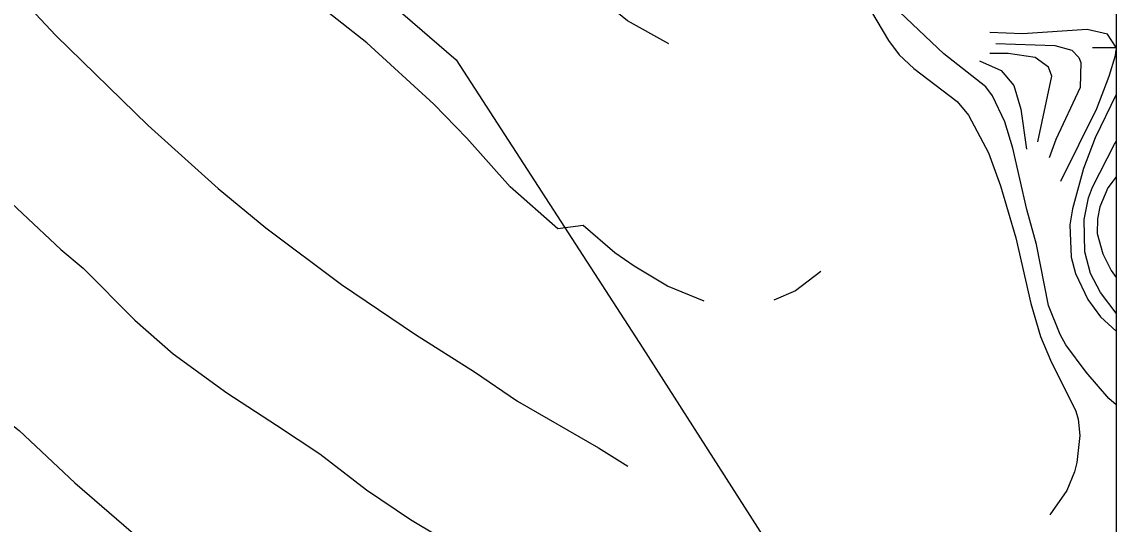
# Model space of a CAD drawing. Extents: x -662620 to -656370, y -1067090 to -1062990.
# Drawn here: x -656834.8 to -656370, y -1066202.6 to -1065989.1 of the extents above; entities that cross this region are included whole.
import ezdxf

# ---------------------------------------------------------------- set-up
doc = ezdxf.new("R2010")
doc.units = 0
for name, color, linetype in [('ctvercova_sit', 7, 'Continuous'), ('ram', 7, 'Continuous'), ('VRSTEVNICE_ZDŮRAZNĚNÁ', 7, 'Continuous'), ('VRSTEVNICE_ZÁKLADNÍ', 7, 'Continuous'), ('ZELEZNICNI_TRAT', 7, 'Continuous')]:
    doc.layers.add(name, color=color, linetype=linetype)

msp = doc.modelspace()

# ---------------------------------------------------------------- linework, layer by layer
at = {"layer": 'ctvercova_sit'}
msp.add_lwpolyline([(-656380.02, -1066000), (-656370.02, -1066000)], dxfattribs=at)
at = {"layer": 'ram'}
msp.add_lwpolyline([(-662620.02, -1067089.66), (-662620.02, -1062989.66), (-656370.02, -1062989.66), (-656370.02, -1067089.66), (-662620.02, -1067089.66)], dxfattribs=at)
at = {"layer": 'VRSTEVNICE_ZDŮRAZNĚNÁ'}
for points in [[(-656370.02, -1066151.84), (-656373.08, -1066149.17), (-656382.8, -1066138.02), (-656391.37, -1066126.44), (-656393.8, -1066122.01), (-656398.81, -1066109.72), (-656403.81, -1066083.71), (-656407.96, -1066068.84), (-656413.96, -1066042.83), (-656417.25, -1066031.68), (-656422.53, -1066020.53), (-656425.39, -1066016.81), (-656443.26, -1066002.66), (-656467.27, -1065979.94), (-656473.28, -1065972.5), (-656496.29, -1065938.77), (-656508.58, -1065924.05), (-656521.44, -1065910.04), (-656532.31, -1065891.6), (-656540.88, -1065873.02), (-656549.74, -1065847.01), (-656556.32, -1065820.99), (-656559.75, -1065813.56), (-656563.9, -1065807.42)], [(-656370.02, -1066019.94), (-656378.94, -1066038.4), (-656383.94, -1066051.4), (-656388.52, -1066068.55), (-656389.66, -1066075.42), (-656389.09, -1066089.14), (-656387.23, -1066096), (-656382.08, -1066107.15), (-656376.65, -1066114.44), (-656370.02, -1066120.56)], [(-656851.05, -1066055.26), (-656818.32, -1066085.85), (-656808.88, -1066093.85), (-656786.87, -1066115.87), (-656770.58, -1066130.16), (-656747.85, -1066146.74), (-656726.72, -1066160.46)], [(-656726.72, -1066160.46), (-656708.24, -1066172.69), (-656688.46, -1066188.02), (-656669.69, -1066200.63), (-656633.57, -1066222.27), (-656610.35, -1066235.03), (-656593.16, -1066245.49), (-656564.49, -1066260.83), (-656546.72, -1066271.29), (-656522.64, -1066286.77), (-656504.16, -1066301.39), (-656480.08, -1066323.6), (-656463.74, -1066340.94), (-656449.98, -1066361.01), (-656434.65, -1066380.78), (-656426.19, -1066378.92), (-656420.74, -1066388.24), (-656417.88, -1066394.54), (-656408.13, -1066419.76), (-656396.96, -1066444.99), (-656390.22, -1066457.6), (-656380.76, -1066469.78), (-656375.46, -1066475.51), (-656370.02, -1066479.87)]]:
    msp.add_lwpolyline(points, dxfattribs=at)
at = {"layer": 'VRSTEVNICE_ZÁKLADNÍ'}
for points in [[(-656544.95, -1066107.8), (-656560.61, -1066101.43), (-656574.76, -1066093), (-656582.91, -1066087.28), (-656596.48, -1066075.7), (-656607.2, -1066077.13), (-656627.36, -1066059.26), (-656645.8, -1066038.54), (-656659.8, -1066024.1), (-656688.25, -1065998.09), (-656706.83, -1065983.51), (-656741.13, -1065958.21), (-656764.57, -1065941.77), (-656792.3, -1065923.76), (-656814.6, -1065904.9), (-656834.18, -1065885.89), (-656850.47, -1065868.02)], [(-656544.95, -1066107.8), (-656560.61, -1066101.43), (-656574.76, -1066093), (-656582.91, -1066087.28), (-656596.48, -1066075.7), (-656607.2, -1066077.13), (-656627.36, -1066059.26), (-656645.8, -1066038.54), (-656659.8, -1066024.1), (-656688.25, -1065998.09), (-656706.83, -1065983.51), (-656741.13, -1065958.21), (-656764.57, -1065941.77), (-656792.3, -1065923.76), (-656814.6, -1065904.9), (-656834.18, -1065885.89), (-656850.47, -1065868.02)], [(-656498.29, -1065950.66), (-656494.13, -1065950.66), (-656466.7, -1065997.09), (-656462.13, -1066003.09), (-656455.98, -1066008.95), (-656437.54, -1066022.96), (-656432.68, -1066028.82), (-656424.25, -1066044.83), (-656419.1, -1066058.83), (-656412.67, -1066080.85), (-656406.24, -1066108.86), (-656402.09, -1066122.87), (-656397.95, -1066132.87), (-656387.09, -1066154.6), (-656386.09, -1066158.03), (-656385.37, -1066164.89), (-656386.66, -1066176.33), (-656387.66, -1066180.33), (-656390.95, -1066188.33), (-656398.13, -1066198.69)], [(-656498.29, -1065950.66), (-656494.13, -1065950.66), (-656466.7, -1065997.09), (-656462.13, -1066003.09), (-656455.98, -1066008.95), (-656437.54, -1066022.96), (-656432.68, -1066028.82), (-656424.25, -1066044.83), (-656419.1, -1066058.83), (-656412.67, -1066080.85), (-656406.24, -1066108.86), (-656402.09, -1066122.87), (-656397.95, -1066132.87), (-656387.09, -1066154.6), (-656386.09, -1066158.03), (-656385.37, -1066164.89), (-656386.66, -1066176.33), (-656387.66, -1066180.33), (-656390.95, -1066188.33), (-656398.13, -1066198.69)], [(-656560.02, -1065998.45), (-656577.62, -1065988.65), (-656585.05, -1065982.65), (-656593.34, -1065974.36), (-656600.77, -1065965.5), (-656603.15, -1065961.42)], [(-656560.02, -1065998.45), (-656577.62, -1065988.65), (-656585.05, -1065982.65), (-656593.34, -1065974.36), (-656600.77, -1065965.5), (-656603.15, -1065961.42)], [(-656837.61, -1065976.51), (-656820.46, -1065994.94), (-656781.15, -1066033.11), (-656751.42, -1066059.98), (-656731.27, -1066076.7), (-656699.11, -1066100.71), (-656667.66, -1066122.01), (-656642.51, -1066137.88), (-656624.36, -1066150.31), (-656589.91, -1066170.18), (-656577.48, -1066177.97)], [(-656837.61, -1065976.51), (-656820.46, -1065994.94), (-656781.15, -1066033.11), (-656751.42, -1066059.98), (-656731.27, -1066076.7), (-656699.11, -1066100.71), (-656667.66, -1066122.01), (-656642.51, -1066137.88), (-656624.36, -1066150.31), (-656589.91, -1066170.18), (-656577.48, -1066177.97)], [(-656370.02, -1065999.96), (-656373.65, -1065994.37), (-656382.37, -1065992.37), (-656409.81, -1065994.23), (-656423.68, -1065993.66)], [(-656370.02, -1065999.96), (-656373.65, -1065994.37), (-656382.37, -1065992.37), (-656409.81, -1065994.23), (-656423.68, -1065993.66)], [(-656421.1, -1065998.3), (-656396.09, -1065999.23), (-656388.8, -1066001.23), (-656385.8, -1066004.23), (-656384.94, -1066006.38), (-656385.23, -1066016.96), (-656395.66, -1066039.11), (-656398.52, -1066046.97)], [(-656421.1, -1065998.3), (-656396.09, -1065999.23), (-656388.8, -1066001.23), (-656385.8, -1066004.23), (-656384.94, -1066006.38), (-656385.23, -1066016.96), (-656395.66, -1066039.11), (-656398.52, -1066046.97)], [(-656393.44, -1066056.86), (-656378.23, -1066025.96), (-656372.94, -1066012.24), (-656370.22, -1066003.38), (-656370.02, -1066001.06)], [(-656393.44, -1066056.86), (-656378.23, -1066025.96), (-656372.94, -1066012.24), (-656370.22, -1066003.38), (-656370.02, -1066001.06)], [(-656428.03, -1066005.68), (-656418.82, -1066009.81), (-656413.53, -1066016.24), (-656410.53, -1066026.25), (-656408.1, -1066043.26)], [(-656428.03, -1066005.68), (-656418.82, -1066009.81), (-656413.53, -1066016.24), (-656410.53, -1066026.25), (-656408.1, -1066043.26)], [(-656403.27, -1066040.1), (-656397.38, -1066012.24), (-656398.81, -1066008.38), (-656404.38, -1066004.23), (-656415.82, -1066002.52), (-656423.68, -1066002.52)], [(-656403.27, -1066040.1), (-656397.38, -1066012.24), (-656398.81, -1066008.38), (-656404.38, -1066004.23), (-656415.82, -1066002.52), (-656423.68, -1066002.52)], [(-656370.02, -1066112.95), (-656376.65, -1066104.14), (-656380.94, -1066096), (-656383.37, -1066086.85), (-656383.66, -1066073.13), (-656381.8, -1066063.98), (-656380.08, -1066059.41), (-656370.65, -1066041.11), (-656370.02, -1066040)], [(-656370.02, -1066112.95), (-656376.65, -1066104.14), (-656380.94, -1066096), (-656383.37, -1066086.85), (-656383.66, -1066073.13), (-656381.8, -1066063.98), (-656380.08, -1066059.41), (-656370.65, -1066041.11), (-656370.02, -1066040)], [(-656370.02, -1066054.98), (-656373.51, -1066059.69), (-656376.94, -1066067.7), (-656377.94, -1066072.84), (-656378.08, -1066079.13), (-656375.65, -1066087.71), (-656372.08, -1066094.85), (-656370.02, -1066097.74)], [(-656370.02, -1066054.98), (-656373.51, -1066059.69), (-656376.94, -1066067.7), (-656377.94, -1066072.84), (-656378.08, -1066079.13), (-656375.65, -1066087.71), (-656372.08, -1066094.85), (-656370.02, -1066097.74)], [(-656495.45, -1066095.18), (-656506.15, -1066103.43), (-656515.44, -1066107.43)], [(-656495.45, -1066095.18), (-656506.15, -1066103.43), (-656515.44, -1066107.43)], [(-656864.48, -1066143.61), (-656845.54, -1066155.49), (-656835.93, -1066162.8), (-656812.29, -1066185.01), (-656765.42, -1066225.57)], [(-656864.48, -1066143.61), (-656845.54, -1066155.49), (-656835.93, -1066162.8), (-656812.29, -1066185.01), (-656765.42, -1066225.57)]]:
    msp.add_lwpolyline(points, dxfattribs=at)
at = {"layer": 'ZELEZNICNI_TRAT'}
msp.add_lwpolyline([(-657872.38, -1063291.69), (-657828.75, -1063414.86), (-657720.97, -1063804.91), (-657620.89, -1064454.14), (-657561.87, -1064849.33), (-657551.61, -1064885.25), (-657531.08, -1064926.31), (-657284.73, -1065177.79), (-657212.15, -1065234.34), (-657115.62, -1065283.84), (-656952.27, -1065447.19), (-656874.3, -1065541.24), (-656849.55, -1065584.55), (-656835.94, -1065627.87), (-656828.52, -1065720.68), (-656823.57, -1065776.37), (-656803.76, -1065839.48), (-656761.69, -1065901.36), (-656706, -1065957.05), (-656650.31, -1066005.31), (-656571.11, -1066127.83), (-656465.92, -1066292.42), (-656439.93, -1066344.39), (-656370.02, -1066540.15)], dxfattribs=at)

doc.saveas('drawing.dxf')
